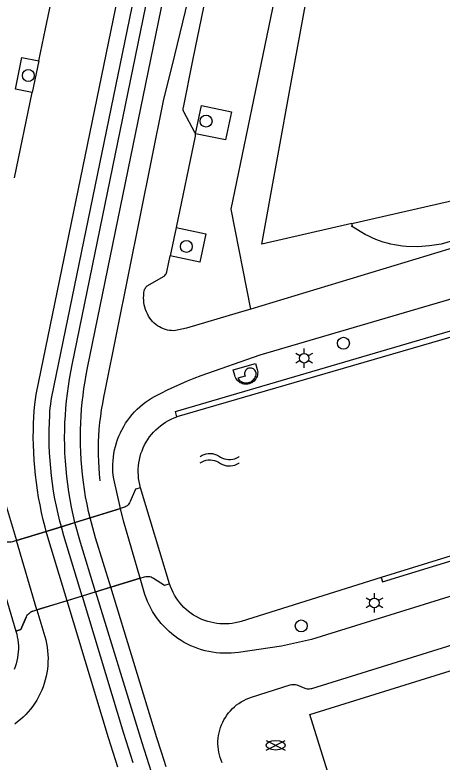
# Model space of a CAD drawing. Extents: x 122462 to 123306, y 485548 to 486417.
# Drawn here: x 122535 to 122575, y 486218.9 to 486288.9 of the extents above; entities that cross this region are included whole.
import ezdxf

# ---------------------------------------------------------------- set-up
doc = ezdxf.new("R2010")
doc.units = 0
for name, color, linetype in [('Level 1', 7, 'Continuous'), ('Level 14', 7, 'Continuous'), ('Level 15', 7, 'Continuous'), ('Level 17', 7, 'Continuous'), ('Level 37', 7, 'Continuous'), ('Level 43', 7, 'Continuous'), ('Level 5', 7, 'Continuous'), ('Level 50', 7, 'Continuous'), ('Level 52', 7, 'Continuous'), ('Level 53', 7, 'Continuous'), ('Level 55', 7, 'Continuous')]:
    doc.layers.add(name, color=color, linetype=linetype)

msp = doc.modelspace()

# ---------------------------------------------------------------- linework, layer by layer
at = {"layer": 'Level 1'}
for points in [[(122566.553, 486269.322), (122558.125, 486267.38), (122560.961, 486282.861), (122569.869, 486331.482), (122575.278, 486324.101)], [(122575.983, 486267.707), (122574.932, 486267.404), (122573.843, 486267.23), (122572.752, 486267.145), (122571.655, 486267.187), (122571.291, 486267.219), (122570.928, 486267.265), (122570.567, 486267.326), (122570.209, 486267.401), (122569.854, 486267.489), (122569.503, 486267.592), (122569.157, 486267.708), (122568.815, 486267.838), (122568.478, 486267.981), (122568.148, 486268.138), (122567.823, 486268.307), (122567.506, 486268.489), (122566.535, 486269.084), (122566.618, 486269.109), (122566.553, 486269.322)], [(122568.185, 486205.52), (122562.62, 486223.35), (122611.459, 486238.559), (122612.185, 486236.237)]]:
    msp.add_lwpolyline(points, dxfattribs=at)
at = {"layer": 'Level 14'}
for p, q in [((122544.915, 486242.641), (122537.966, 486240.498)), ((122537.966, 486240.498), (122535.166, 486239.635)), ((122535.166, 486239.635), (122534.803, 486239.523)), ((122546.745, 486236.117), (122547.154, 486236.243)), ((122547.829, 486236.21), (122547.77, 486236.234)), ((122542.584, 486234.834), (122546.745, 486236.117)), ((122537.09, 486233.14), (122542.584, 486234.834)), ((122536.492, 486232.924), (122536.393, 486232.854)), ((122536.603, 486232.982), (122536.496, 486232.926)), ((122536.719, 486233.026), (122536.603, 486232.982)), ((122536.719, 486233.026), (122537.09, 486233.14))]:
    msp.add_line(p, q, dxfattribs=at)
for points in [[(122548.208, 486250), (122548.212, 486250.004), (122548.429, 486250.204), (122548.655, 486250.391), (122548.892, 486250.566), (122549.137, 486250.727), (122549.391, 486250.875), (122549.653, 486251.009), (122549.921, 486251.129), (122550.196, 486251.234)], [(122546.791, 486244.591), (122546.716, 486244.875), (122546.656, 486245.163), (122546.612, 486245.454), (122546.584, 486245.747), (122546.572, 486246.04), (122546.576, 486246.334), (122546.596, 486246.628), (122546.631, 486246.919), (122546.682, 486247.209), (122546.749, 486247.495), (122546.832, 486247.777), (122546.929, 486248.055), (122547.042, 486248.326), (122547.169, 486248.592), (122547.31, 486248.85), (122547.465, 486249.099), (122547.633, 486249.34), (122547.814, 486249.572), (122548.007, 486249.794), (122548.208, 486250)], [(122546.791, 486244.591), (122546.314, 486244.444), (122545.824, 486243.292), (122545.768, 486243.181), (122545.699, 486243.078), (122545.618, 486242.984), (122545.526, 486242.901), (122545.424, 486242.83), (122545.314, 486242.772), (122545.198, 486242.728), (122544.915, 486242.641)], [(122547.154, 486236.243), (122547.276, 486236.272), (122547.4, 486236.286), (122547.525, 486236.284), (122547.649, 486236.267), (122547.77, 486236.234)], [(122547.829, 486236.21), (122547.886, 486236.187), (122547.995, 486236.125), (122549.032, 486235.45), (122549.509, 486235.597)], [(122569.314, 486236.167), (122556.221, 486232.072), (122555.942, 486231.993), (122555.658, 486231.93), (122555.372, 486231.882), (122555.083, 486231.849), (122554.794, 486231.832), (122554.503, 486231.831), (122554.213, 486231.846), (122553.924, 486231.876), (122553.638, 486231.922), (122553.354, 486231.983), (122553.074, 486232.06), (122552.798, 486232.151), (122552.528, 486232.258), (122552.264, 486232.378), (122552.007, 486232.513), (122551.758, 486232.662), (122551.517, 486232.824), (122551.285, 486232.999), (122551.063, 486233.186), (122550.852, 486233.385), (122550.651, 486233.595), (122550.462, 486233.816), (122550.286, 486234.046), (122550.122, 486234.286), (122549.971, 486234.534), (122549.834, 486234.79), (122549.711, 486235.053), (122549.603, 486235.322), (122549.509, 486235.597)], [(122536.095, 486232.466), (122536.151, 486232.576), (122536.22, 486232.679), (122536.301, 486232.772), (122536.393, 486232.854)], [(122536.492, 486232.924), (122536.494, 486232.925), (122536.496, 486232.926)], [(122536.095, 486232.466), (122535.598, 486231.309), (122535.121, 486231.161)], [(122535.121, 486231.161), (122535.198, 486230.889), (122535.259, 486230.613), (122535.307, 486230.334), (122535.339, 486230.053), (122535.356, 486229.771), (122535.358, 486229.488), (122535.345, 486229.205), (122535.317, 486228.924), (122535.274, 486228.644), (122535.216, 486228.367), (122535.143, 486228.094), (122535.056, 486227.825), (122534.955, 486227.561)]]:
    msp.add_lwpolyline(points, dxfattribs=at)
at = {"layer": 'Level 15'}
msp.add_line((122613.551, 486250), (122569.314, 486236.167), dxfattribs=at)
for points in [[(122550.196, 486251.234), (122550.057, 486251.714), (122621.32, 486272.63), (122621.725, 486271.283), (122622.834, 486271.63)], [(122622.982, 486271.151), (122621.848, 486270.798), (122621.764, 486270.784), (122621.68, 486270.784), (122621.596, 486270.799), (122621.516, 486270.827), (122621.442, 486270.869), (122621.377, 486270.922), (122621.321, 486270.986), (122621.277, 486271.059), (122621.246, 486271.138), (122620.984, 486272.01), (122574.983, 486258.42), (122550.196, 486251.234)], [(122569.314, 486236.167), (122569.438, 486235.769), (122587.022, 486241.181), (122608.75, 486247.975), (122615.226, 486250)]]:
    msp.add_lwpolyline(points, dxfattribs=at)
at = {"layer": 'Level 17'}
for p, q in [((122537.275, 486284.551), (122536.658, 486281.588)), ((122534.996, 486273.611), (122536.658, 486281.588)), ((122550.108, 486268.942), (122549.555, 486266.299)), ((122542.071, 486241.764), (122544.915, 486242.641)), ((122540.655, 486241.327), (122542.071, 486241.764)), ((122539.382, 486240.935), (122540.655, 486241.327)), ((122535.166, 486239.635), (122539.382, 486240.935)), ((122537.09, 486233.14), (122535.166, 486239.635)), ((122546.745, 486236.117), (122543.998, 486235.27)), ((122543.998, 486235.27), (122541.323, 486234.445)), ((122541.323, 486234.445), (122539.908, 486234.009)), ((122539.908, 486234.009), (122537.09, 486233.14))]:
    msp.add_line(p, q, dxfattribs=at)
for points in [[(122557.112, 486261.311), (122555.258, 486270.655), (122557.913, 486283.48), (122564.031, 486313.025), (122567.907, 486331.822), (122572.924, 486356.15), (122577.242, 486357.411)], [(122555.638, 486303.976), (122551.694, 486284.742), (122550.763, 486280.201), (122550.752, 486280.123), (122550.751, 486280.045), (122550.761, 486279.967), (122550.781, 486279.891), (122550.811, 486279.819), (122551.853, 486277.893), (122551.882, 486277.82), (122551.902, 486277.745), (122551.911, 486277.667), (122551.91, 486277.588), (122551.899, 486277.511), (122550.108, 486268.942)], [(122537.275, 486284.551), (122537.898, 486287.543), (122540.073, 486297.984)], [(122542.925, 486250), (122542.93, 486250.08), (122542.987, 486250.683), (122543.058, 486251.285), (122543.145, 486251.885), (122543.246, 486252.483), (122543.363, 486253.078), (122543.494, 486253.67), (122548.947, 486280.821), (122549.986, 486285.089), (122552.72, 486296.32)], [(122536.658, 486281.588), (122535.077, 486281.918), (122535.693, 486284.879), (122537.275, 486284.551)], [(122554.737, 486277.153), (122551.945, 486277.736), (122552.491, 486280.381), (122555.289, 486279.796), (122554.737, 486277.153)], [(122545.037, 486250), (122545.055, 486250.036), (122545.22, 486250.333), (122545.397, 486250.623), (122545.587, 486250.904), (122545.79, 486251.176), (122546.005, 486251.439), (122546.232, 486251.692), (122546.469, 486251.934), (122546.718, 486252.165), (122546.976, 486252.385), (122547.245, 486252.594), (122547.522, 486252.789), (122547.808, 486252.972), (122548.102, 486253.143), (122548.403, 486253.299), (122548.711, 486253.442), (122549.32, 486253.748), (122549.936, 486254.041), (122550.557, 486254.322), (122551.184, 486254.591), (122551.816, 486254.847), (122552.453, 486255.09), (122557.976, 486257.034), (122621.577, 486275.701)], [(122588.374, 486274.34), (122589.263, 486271.445), (122589.271, 486271.373), (122589.267, 486271.301), (122589.251, 486271.231), (122589.224, 486271.164), (122589.185, 486271.103), (122589.136, 486271.05), (122589.08, 486271.005), (122589.016, 486270.971), (122557.112, 486261.311)], [(122550.108, 486268.942), (122552.898, 486268.36), (122552.346, 486265.717), (122549.555, 486266.299)], [(122557.112, 486261.311), (122555.921, 486260.95), (122551.096, 486259.523), (122550.074, 486259.3), (122549.881, 486259.292), (122549.688, 486259.299), (122549.496, 486259.319), (122549.305, 486259.353), (122549.118, 486259.401), (122548.923, 486259.466), (122548.733, 486259.546), (122548.55, 486259.641), (122548.375, 486259.749), (122548.209, 486259.87), (122548.053, 486260.004), (122547.907, 486260.15), (122547.773, 486260.306), (122547.652, 486260.472), (122547.534, 486260.662), (122547.429, 486260.859), (122547.337, 486261.063), (122547.259, 486261.273), (122547.194, 486261.487), (122547.143, 486261.705), (122547.107, 486261.925), (122547.085, 486262.148), (122547.078, 486262.371), (122547.086, 486262.595), (122547.108, 486262.817), (122547.144, 486263.038), (122547.166, 486263.124), (122547.2, 486263.207), (122547.243, 486263.285), (122547.295, 486263.357), (122547.356, 486263.422), (122547.425, 486263.479), (122548.985, 486264.399), (122549.061, 486264.463), (122549.126, 486264.538), (122549.179, 486264.622), (122549.219, 486264.713), (122549.244, 486264.809), (122549.555, 486266.299)], [(122556.7, 486254.279), (122556.578, 486254.281), (122556.457, 486254.297), (122556.338, 486254.325), (122556.223, 486254.367), (122556.114, 486254.422), (122556.011, 486254.488), (122555.917, 486254.566), (122555.831, 486254.653), (122555.756, 486254.749), (122555.692, 486254.854), (122555.64, 486254.964), (122555.601, 486255.08), (122555.448, 486255.635), (122557.56, 486256.222), (122557.713, 486255.667), (122557.741, 486255.538), (122557.752, 486255.406), (122557.748, 486255.274), (122557.728, 486255.143), (122557.693, 486255.016), (122557.642, 486254.894), (122557.577, 486254.779), (122557.498, 486254.672), (122557.408, 486254.576), (122557.306, 486254.491), (122557.195, 486254.42), (122557.076, 486254.362), (122556.951, 486254.319), (122556.822, 486254.291), (122556.7, 486254.279)], [(122543.022, 486245.238), (122542.958, 486245.841), (122542.908, 486246.445), (122542.874, 486247.05), (122542.855, 486247.656), (122542.851, 486248.263), (122542.863, 486248.869), (122542.889, 486249.475), (122542.925, 486250)], [(122544.915, 486242.641), (122544.279, 486245.426), (122544.236, 486245.763), (122544.209, 486246.101), (122544.196, 486246.44), (122544.199, 486246.78), (122544.218, 486247.119), (122544.251, 486247.457), (122544.3, 486247.793), (122544.364, 486248.126), (122544.443, 486248.456), (122544.537, 486248.783), (122544.645, 486249.105), (122544.768, 486249.421), (122544.905, 486249.732), (122545.037, 486250)], [(122546.745, 486236.117), (122547.154, 486236.243), (122547.276, 486236.272), (122547.4, 486236.286), (122547.525, 486236.284), (122547.649, 486236.267), (122547.77, 486236.234), (122547.886, 486236.187), (122547.995, 486236.125), (122549.032, 486235.45), (122549.509, 486235.597), (122546.791, 486244.591), (122546.314, 486244.444), (122545.824, 486243.292), (122545.768, 486243.181), (122545.699, 486243.078), (122545.618, 486242.984), (122545.525, 486242.901), (122545.424, 486242.83), (122545.314, 486242.772), (122545.198, 486242.728), (122544.915, 486242.641)], [(122534.051, 486243.401), (122535.166, 486239.635)], [(122546.745, 486236.117), (122545.181, 486241.481), (122544.915, 486242.641)], [(122554.438, 486218.823), (122554.337, 486219.064), (122554.249, 486219.311), (122554.177, 486219.563), (122554.119, 486219.818), (122554.076, 486220.077), (122554.048, 486220.337), (122554.035, 486220.599), (122554.038, 486220.861), (122554.056, 486221.122), (122554.089, 486221.382), (122554.137, 486221.639), (122554.2, 486221.893), (122554.278, 486222.143), (122554.37, 486222.388), (122554.476, 486222.628), (122554.596, 486222.861), (122554.729, 486223.086), (122554.875, 486223.303), (122555.034, 486223.512), (122555.204, 486223.711), (122555.386, 486223.899), (122555.578, 486224.077), (122555.781, 486224.243), (122555.993, 486224.397), (122556.213, 486224.539), (122556.441, 486224.667), (122556.676, 486224.782), (122556.918, 486224.883), (122557.165, 486224.97), (122560.786, 486226.127), (122560.907, 486226.158), (122561.032, 486226.173), (122561.157, 486226.173), (122561.281, 486226.157), (122561.402, 486226.125), (122562.165, 486225.824), (122562.272, 486225.788), (122562.383, 486225.765), (122562.495, 486225.755), (122562.608, 486225.757), (122562.72, 486225.772), (122562.83, 486225.799), (122610.835, 486240.728)], [(122535.166, 486239.635), (122534.803, 486239.523), (122534.681, 486239.494), (122534.556, 486239.48), (122534.431, 486239.481), (122534.307, 486239.499), (122534.186, 486239.532), (122534.07, 486239.58), (122533.961, 486239.642), (122532.928, 486240.318), (122532.451, 486240.171), (122535.121, 486231.161), (122535.598, 486231.309), (122536.095, 486232.466), (122536.151, 486232.576), (122536.22, 486232.679), (122536.301, 486232.772), (122536.393, 486232.854), (122536.494, 486232.925), (122536.603, 486232.982), (122536.719, 486233.026), (122537.09, 486233.14)], [(122577.951, 486235.091), (122562.791, 486230.361), (122559.981, 486229.761), (122555.962, 486229.169), (122555.614, 486229.126), (122555.265, 486229.097), (122554.915, 486229.085), (122554.565, 486229.087), (122554.215, 486229.105), (122553.866, 486229.138), (122553.519, 486229.186), (122553.174, 486229.25), (122552.833, 486229.328), (122552.495, 486229.422), (122552.162, 486229.53), (122551.834, 486229.653), (122551.511, 486229.789), (122551.195, 486229.94), (122550.886, 486230.105), (122550.584, 486230.283), (122550.29, 486230.474), (122550.005, 486230.677), (122549.729, 486230.893), (122549.463, 486231.121), (122549.207, 486231.36), (122548.962, 486231.611), (122548.728, 486231.871), (122548.505, 486232.142), (122548.295, 486232.422), (122548.097, 486232.711), (122547.912, 486233.009), (122547.74, 486233.314), (122547.582, 486233.627), (122547.437, 486233.946), (122547.307, 486234.271), (122547.191, 486234.602), (122546.745, 486236.117)], [(122537.09, 486233.14), (122537.823, 486230.665), (122537.913, 486230.334), (122537.988, 486229.999), (122538.047, 486229.661), (122538.091, 486229.32), (122538.119, 486228.978), (122538.131, 486228.636), (122538.128, 486228.292), (122538.109, 486227.95), (122538.075, 486227.608), (122538.025, 486227.269), (122537.959, 486226.932), (122537.878, 486226.598), (122537.782, 486226.269), (122537.671, 486225.944), (122537.545, 486225.625), (122537.405, 486225.312), (122537.25, 486225.005), (122537.082, 486224.706), (122536.9, 486224.415), (122536.705, 486224.133), (122536.497, 486223.86), (122536.277, 486223.596), (122536.046, 486223.343), (122535.802, 486223.101), (122535.548, 486222.87), (122535.284, 486222.651), (122535.01, 486222.445)]]:
    msp.add_lwpolyline(points, dxfattribs=at)
at = {"layer": 'Level 37'}
for points in [[(122536.758, 486250), (122536.772, 486250.596), (122536.797, 486251.192), (122536.834, 486251.788), (122536.882, 486252.382), (122537.028, 486253.319), (122555.873, 486344.927)], [(122538.237, 486250), (122538.288, 486251.359), (122538.307, 486251.711), (122538.337, 486252.062), (122538.379, 486252.412), (122538.432, 486252.761), (122538.497, 486253.107), (122557.323, 486344.629)], [(122539.695, 486250), (122539.716, 486250.682), (122539.752, 486251.364), (122539.801, 486252.046), (122539.864, 486252.726), (122539.942, 486253.405), (122540.033, 486254.082), (122540.137, 486254.757), (122540.256, 486255.43), (122540.388, 486256.1), (122558.662, 486345.182)], [(122541.176, 486250), (122541.197, 486250.649), (122541.231, 486251.297), (122541.278, 486251.945), (122541.339, 486252.591), (122541.412, 486253.236), (122541.498, 486253.879), (122541.598, 486254.521), (122541.711, 486255.16), (122541.836, 486255.797), (122560.112, 486344.884)], [(122537.966, 486240.498), (122537.851, 486240.905), (122537.68, 486241.591), (122537.524, 486242.28), (122537.381, 486242.972), (122537.253, 486243.667), (122537.14, 486244.365), (122537.041, 486245.065), (122536.957, 486245.767), (122536.887, 486246.47), (122536.832, 486247.175), (122536.791, 486247.88), (122536.766, 486248.587), (122536.755, 486249.293), (122536.758, 486250)], [(122539.382, 486240.935), (122539.238, 486241.455), (122539.068, 486242.154), (122538.914, 486242.856), (122538.776, 486243.561), (122538.653, 486244.27), (122538.546, 486244.981), (122538.454, 486245.694), (122538.379, 486246.409), (122538.319, 486247.125), (122538.275, 486247.843), (122538.246, 486248.561), (122538.234, 486249.28), (122538.237, 486249.999), (122538.237, 486250)], [(122540.655, 486241.327), (122540.481, 486242.041), (122540.332, 486242.754), (122540.197, 486243.471), (122540.079, 486244.189), (122539.975, 486244.911), (122539.888, 486245.634), (122539.816, 486246.359), (122539.76, 486247.086), (122539.72, 486247.813), (122539.696, 486248.542), (122539.687, 486249.27), (122539.695, 486249.999), (122539.695, 486250)], [(122542.071, 486241.764), (122541.925, 486242.369), (122541.781, 486243.053), (122541.653, 486243.74), (122541.539, 486244.429), (122541.441, 486245.121), (122541.357, 486245.815), (122541.289, 486246.51), (122541.236, 486247.207), (122541.198, 486247.904), (122541.176, 486248.603), (122541.168, 486249.301), (122541.176, 486250)], [(122543.998, 486235.27), (122542.578, 486239.893), (122542.071, 486241.764)], [(122542.584, 486234.834), (122541.163, 486239.458), (122540.655, 486241.327)], [(122539.908, 486234.009), (122538.206, 486239.641), (122537.966, 486240.498)], [(122541.323, 486234.445), (122539.623, 486240.069), (122539.382, 486240.935)], [(122542.584, 486234.834), (122546.912, 486220.738), (122547.342, 486219.363), (122547.786, 486217.992)], [(122549.192, 486218.455), (122548.753, 486219.812), (122548.327, 486221.173), (122543.998, 486235.27)], [(122541.323, 486234.445), (122545.206, 486221.592), (122545.625, 486220.231), (122546.059, 486218.873)], [(122544.651, 486218.416), (122544.213, 486219.788), (122543.789, 486221.165), (122539.908, 486234.009)]]:
    msp.add_lwpolyline(points, dxfattribs=at)
at = {"layer": 'Level 43'}
msp.add_lwpolyline([(122556.668, 486254.4), (122556.786, 486254.406), (122556.901, 486254.427), (122557.014, 486254.462), (122557.121, 486254.511), (122557.221, 486254.573), (122557.312, 486254.647), (122557.394, 486254.732), (122557.464, 486254.826), (122557.522, 486254.929), (122557.567, 486255.037), (122557.598, 486255.151), (122557.608, 486255.243), (122557.602, 486255.335), (122557.58, 486255.425), (122557.543, 486255.51), (122557.493, 486255.588), (122557.43, 486255.656), (122557.356, 486255.712), (122557.274, 486255.755), (122557.186, 486255.783), (122557.094, 486255.796), (122557.002, 486255.793), (122556.911, 486255.775), (122556.825, 486255.742), (122556.746, 486255.694), (122556.675, 486255.633), (122556.617, 486255.562), (122556.571, 486255.481), (122556.539, 486255.394), (122556.523, 486255.303), (122556.522, 486255.211), (122556.538, 486255.119), (122556.568, 486255.032), (122555.88, 486254.841), (122555.949, 486254.745), (122556.029, 486254.659), (122556.119, 486254.584), (122556.218, 486254.52), (122556.324, 486254.469), (122556.435, 486254.432), (122556.551, 486254.409), (122556.668, 486254.4)], dxfattribs=at)
at = {"layer": 'Level 5'}
msp.add_line((122566.553, 486269.322), (122581.598, 486272.789), dxfattribs=at)
at = {"layer": 'Level 50'}
for p, q in [((122561.71, 486256.938), (122561.32, 486257.163)), ((122562.1, 486257.163), (122562.1, 486257.613)), ((122562.879, 486257.163), (122562.489, 486256.938)), ((122561.71, 486256.488), (122561.32, 486256.263)), ((122562.879, 486256.263), (122562.489, 486256.488)), ((122562.1, 486255.813), (122562.1, 486256.263)), ((122568.281, 486234.026), (122567.891, 486234.251)), ((122568.671, 486234.251), (122568.671, 486234.701)), ((122569.45, 486234.251), (122569.06, 486234.026)), ((122568.281, 486233.576), (122567.891, 486233.351)), ((122569.45, 486233.351), (122569.06, 486233.576)), ((122568.671, 486232.901), (122568.671, 486233.351))]:
    msp.add_line(p, q, dxfattribs=at)
for centre in [(122562.1, 486256.713), (122568.671, 486233.801)]:
    msp.add_circle(centre, 0.45, dxfattribs=at)
at = {"layer": 'Level 52'}
for p, q in [((122558.543, 486220.028), (122560.324, 486220.918)), ((122558.543, 486220.918), (122560.324, 486220.028))]:
    msp.add_line(p, q, dxfattribs=at)
msp.add_ellipse((122559.433, 486220.471), major_axis=(0.89, 0), ratio=0.5, dxfattribs=at)
at = {"layer": 'Level 53'}
for centre in [(122536.289, 486283.185), (122552.922, 486278.911), (122551.076, 486267.176), (122565.781, 486258.112), (122561.831, 486231.641)]:
    msp.add_circle(centre, 0.56, dxfattribs=at)
at = {"layer": 'Level 55'}
for points in [[(122552.371, 486247.511), (122552.561, 486247.625), (122552.751, 486247.706), (122552.941, 486247.761), (122553.131, 486247.791), (122553.321, 486247.798), (122553.511, 486247.781), (122553.701, 486247.741), (122553.891, 486247.675), (122554.081, 486247.58), (122554.271, 486247.457), (122554.461, 486247.359), (122554.651, 486247.289), (122554.841, 486247.246), (122555.031, 486247.226), (122555.221, 486247.228), (122555.411, 486247.253), (122555.601, 486247.303), (122555.791, 486247.379), (122555.981, 486247.485), (122556.016, 486247.509)], [(122552.371, 486246.911), (122552.561, 486247.025), (122552.751, 486247.106), (122552.941, 486247.161), (122553.131, 486247.191), (122553.321, 486247.198), (122553.511, 486247.181), (122553.701, 486247.141), (122553.891, 486247.075), (122554.081, 486246.98), (122554.271, 486246.857), (122554.461, 486246.759), (122554.651, 486246.689), (122554.841, 486246.646), (122555.031, 486246.626), (122555.221, 486246.628), (122555.411, 486246.653), (122555.601, 486246.703), (122555.791, 486246.779), (122555.981, 486246.885), (122556.016, 486246.909)]]:
    msp.add_lwpolyline(points, dxfattribs=at)

doc.saveas('drawing.dxf')
